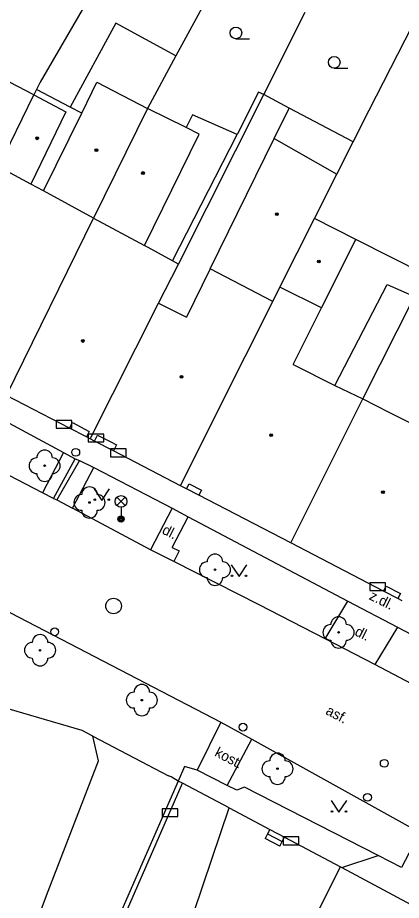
# Model space of a CAD drawing. Extents: x -596229 to -595156, y -1161237 to -1159376.
# Drawn here: x -595871.7 to -595847.2, y -1159828.8 to -1159772.3 of the extents above; entities that cross this region are included whole.
import ezdxf

# ---------------------------------------------------------------- set-up
doc = ezdxf.new("R2010")
doc.units = 0
for name, color, linetype in [('DOP - kresba z DSPS bez souradnic', 7, 'Continuous'), ('DOP - rozhrani ploch obecne', 7, 'Continuous'), ('Level 22', 7, 'Continuous'), ('Level 24', 7, 'Continuous'), ('Level 27', 7, 'Continuous'), ('Level 28', 7, 'Continuous'), ('Level 33', 7, 'Continuous'), ('Level 36', 7, 'Continuous'), ('Level 39', 7, 'Continuous'), ('Specificka linie pasportu komunikaci', 7, 'Continuous'), ('TM - budovy zdene_ betonove - NP', 7, 'Continuous'), ('TM - budovy zdene_ betonove - VP', 7, 'Continuous'), ('TM - chodniky - VP', 7, 'Continuous'), ('TM - komunikace - VP', 7, 'Continuous'), ('TM - letecke snimky - pomocna linie', 7, 'Continuous'), ('TM - plot zdeny_ ohradni zed - VP', 7, 'Continuous'), ('TM - podezdivka plotu - VP', 7, 'Continuous'), ('TM - popis povrchu', 7, 'Continuous'), ('TM - rozhrani mezi zpev. plochami mezi sebou - VP', 7, 'Continuous'), ('TM - schody - NP', 7, 'Continuous'), ('TM - vjezd na pozemek', 7, 'Continuous'), ('TM - vstup do budovy - zdene_ betonove  - shora neviditelny', 7, 'Continuous')]:
    doc.layers.add(name, color=color, linetype=linetype)

msp = doc.modelspace()

# ---------------------------------------------------------------- linework, layer by layer
at = {"layer": 'DOP - kresba z DSPS bez souradnic'}
for points in [[(-595856.32, -1159777.08), (-595857.69, -1159779.78)], [(-595855.98, -1159777.24), (-595856.32, -1159777.08)], [(-595854.36, -1159778.1), (-595855.98, -1159777.24)], [(-595860.54, -1159778.54), (-595860.94, -1159779.35)], [(-595857.69, -1159779.78), (-595860.54, -1159778.54)], [(-595855.31, -1159780.05), (-595854.36, -1159778.1)], [(-595850.26, -1159780.26), (-595854.36, -1159778.1)], [(-595861.82, -1159787.86), (-595857.69, -1159779.78)], [(-595851.44, -1159795.84), (-595848.09, -1159789.38)], [(-595848.09, -1159789.38), (-595846.34, -1159790.14)]]:
    msp.add_lwpolyline(points, dxfattribs=at)
at = {"layer": 'DOP - rozhrani ploch obecne'}
for points in [[(-595862.77, -1159763.5), (-595870.28, -1159776.44)], [(-595858.65, -1159769.31), (-595861.6, -1159774.75)], [(-595855.98, -1159777.24), (-595853.32, -1159771.96)], [(-595849.23, -1159778.24), (-595846.02, -1159771.94)], [(-595861.6, -1159774.75), (-595863.42, -1159778.12)], [(-595870.52, -1159776.91), (-595870.7, -1159777.26)], [(-595870.28, -1159776.44), (-595870.52, -1159776.91)], [(-595868.36, -1159778.05), (-595870.52, -1159776.91)], [(-595861.44, -1159788.07), (-595855.98, -1159777.24)], [(-595867.63, -1159778.43), (-595868.36, -1159778.05)], [(-595850.26, -1159780.26), (-595849.23, -1159778.24)], [(-595851.31, -1159782.33), (-595850.26, -1159780.26)], [(-595845.65, -1159788.75), (-595850.08, -1159786.5)], [(-595849.63, -1159796.7), (-595846.34, -1159790.14)]]:
    msp.add_lwpolyline(points, dxfattribs=at)
at = {"layer": 'Level 22'}
for centre in [(-595870, -1159800.97), (-595867.13, -1159803.32), (-595859.1, -1159807.62), (-595851.19, -1159811.63), (-595870.29, -1159812.77), (-595863.78, -1159815.96), (-595855.1, -1159820.35)]:
    msp.add_circle(centre, 0.05, dxfattribs=at)
for centre, start, end in [((-595870, -1159800.47), 0, 180), ((-595870.5, -1159800.97), 90, 270), ((-595869.5, -1159800.97), 270, 90), ((-595870, -1159801.47), 180, 0), ((-595867.13, -1159802.82), 0, 180), ((-595867.63, -1159803.32), 90, 270), ((-595866.63, -1159803.32), 270, 90), ((-595867.13, -1159803.82), 180, 0), ((-595859.1, -1159807.12), 0, 180), ((-595859.6, -1159807.62), 90, 270), ((-595858.6, -1159807.62), 270, 90), ((-595859.1, -1159808.12), 180, 0), ((-595851.19, -1159811.13), 0, 180), ((-595851.69, -1159811.63), 90, 270), ((-595850.69, -1159811.63), 270, 90), ((-595870.29, -1159812.27), 0, 180), ((-595870.79, -1159812.77), 90, 270), ((-595869.79, -1159812.77), 270, 90), ((-595851.19, -1159812.13), 180, 0), ((-595870.29, -1159813.27), 180, 0), ((-595863.78, -1159815.46), 0, 180), ((-595864.28, -1159815.96), 90, 270), ((-595863.28, -1159815.96), 270, 90), ((-595863.78, -1159816.46), 180, 0), ((-595855.6, -1159820.35), 90, 270), ((-595855.1, -1159819.85), 0, 180), ((-595854.6, -1159820.35), 270, 90), ((-595855.1, -1159820.85), 180, 0)]:
    msp.add_arc(centre, 0.5, start, end, dxfattribs=at)
at = {"layer": 'Level 24'}
for points in [[(-595869.267, -1159798.578), (-595868.267, -1159798.578), (-595868.267, -1159798.078), (-595869.267, -1159798.078)], [(-595867.208, -1159799.449), (-595866.208, -1159799.449), (-595866.208, -1159798.949), (-595867.208, -1159798.949)], [(-595865.777, -1159800.398), (-595864.777, -1159800.398), (-595864.777, -1159799.898), (-595865.777, -1159799.898)], [(-595849.187, -1159808.958), (-595848.187, -1159808.958), (-595848.187, -1159808.458), (-595849.187, -1159808.458)], [(-595862.477, -1159823.408), (-595861.477, -1159823.408), (-595861.477, -1159822.908), (-595862.477, -1159822.908)], [(-595854.737, -1159825.208), (-595853.737, -1159825.208), (-595853.737, -1159824.708), (-595854.737, -1159824.708)]]:
    msp.add_lwpolyline(points, close=True, dxfattribs=at)
at = {"layer": 'Level 27'}
msp.add_circle((-595865.59, -1159809.94), 0.5, dxfattribs=at)
at = {"layer": 'Level 28'}
for centre in [(-595868.01, -1159800.11), (-595869.36, -1159811.59), (-595857.31, -1159817.69), (-595848.27, -1159820), (-595849.34, -1159822.18)]:
    msp.add_circle(centre, 0.25, dxfattribs=at)
at = {"layer": 'Level 33'}
for p, q in [((-595865.375, -1159803.52), (-595864.845, -1159802.99)), ((-595865.375, -1159802.99), (-595864.845, -1159803.52)), ((-595865.11, -1159803.63), (-595865.11, -1159804.38))]:
    msp.add_line(p, q, dxfattribs=at)
for centre, radius in [((-595865.11, -1159803.255), 0.375), ((-595865.11, -1159804.38), 0.2), ((-595865.11, -1159804.38), 0.145), ((-595865.11, -1159804.38), 0.0876)]:
    msp.add_circle(centre, radius, dxfattribs=at)
at = {"layer": 'Level 36'}
for p, q in [((-595857.76, -1159773.665), (-595856.885, -1159773.665)), ((-595851.47, -1159775.545), (-595850.595, -1159775.545))]:
    msp.add_line(p, q, dxfattribs=at)
for points in [[(-595866.84, -1159802.44), (-595866.34, -1159803.19), (-595865.84, -1159802.44)], [(-595858.06, -1159807.31), (-595857.56, -1159808.06), (-595857.06, -1159807.31)], [(-595851.67, -1159822.38), (-595851.17, -1159823.13), (-595850.67, -1159822.38)]]:
    msp.add_lwpolyline(points, dxfattribs=at)
for centre, radius in [((-595857.76, -1159773.29), 0.375), ((-595851.47, -1159775.17), 0.375), ((-595866.79, -1159803.14), 0.05), ((-595865.891, -1159803.14), 0.05), ((-595858.01, -1159808.01), 0.05), ((-595857.111, -1159808.01), 0.05), ((-595851.62, -1159823.08), 0.05), ((-595850.721, -1159823.08), 0.05)]:
    msp.add_circle(centre, radius, dxfattribs=at)
at = {"layer": 'Level 39'}
for centre, radius in [((-595870.48, -1159780.03), 0.09), ((-595870.48, -1159780.03), 0.0398), ((-595866.69, -1159780.79), 0.09), ((-595866.69, -1159780.79), 0.0398), ((-595863.71, -1159782.25), 0.09), ((-595863.71, -1159782.25), 0.0398), ((-595855.14, -1159784.88), 0.09), ((-595855.14, -1159784.88), 0.0398), ((-595852.45, -1159787.91), 0.09), ((-595852.45, -1159787.91), 0.0398), ((-595867.56, -1159792.99), 0.09), ((-595867.56, -1159792.99), 0.0398), ((-595861.24, -1159795.28), 0.09), ((-595861.24, -1159795.28), 0.0398), ((-595855.5, -1159799.02), 0.09), ((-595855.5, -1159799.02), 0.0398), ((-595848.35, -1159802.66), 0.09), ((-595848.35, -1159802.66), 0.0398)]:
    msp.add_circle(centre, radius, dxfattribs=at)
at = {"layer": 'Specificka linie pasportu komunikaci'}
for points in [[(-595866.91, -1159818.26), (-595867.59, -1159817.9), (-595874.18, -1159815.99), (-595888.34, -1159812.5), (-595890.16, -1159812.33), (-595892.03, -1159812.71), (-595893.13, -1159813.17), (-595894.46, -1159814.27), (-595895.49, -1159815.6), (-595895.94, -1159816.85), (-595896.17, -1159818.9), (-595895.03, -1159825.2)], [(-595869.87, -1159828.46), (-595866.55, -1159819.85), (-595866.91, -1159818.26)], [(-595866.91, -1159818.26), (-595862.07, -1159820.81)], [(-595861.45, -1159821.14), (-595861.9, -1159820.87), (-595862.07, -1159820.81)], [(-595850.98, -1159826.67), (-595848.66, -1159825.9)], [(-595874.07, -1159839.55), (-595869.87, -1159828.46)]]:
    msp.add_lwpolyline(points, dxfattribs=at)
at = {"layer": 'TM - budovy zdene_ betonove - NP'}
for points in [[(-595868.41, -1159798.56), (-595868.21, -1159798.2)], [(-595867.14, -1159798.78), (-595867.32, -1159799.12)], [(-595866.81, -1159799.39), (-595866.61, -1159799.01)], [(-595865.81, -1159799.43), (-595865.4, -1159799.64)], [(-595865.4, -1159799.64), (-595865.6, -1159800.02)], [(-595860.92, -1159802.45), (-595860.75, -1159802.12)], [(-595859.96, -1159802.53), (-595860.13, -1159802.86)], [(-595848.31, -1159808.99), (-595848.14, -1159808.68)], [(-595847.23, -1159809.14), (-595847.4, -1159809.46)], [(-595855.58, -1159824.23), (-595855.73, -1159824.52)], [(-595855.73, -1159824.52), (-595855.88, -1159824.81)], [(-595854.81, -1159825.01), (-595854.65, -1159824.72)], [(-595854.96, -1159825.3), (-595854.81, -1159825.01)]]:
    msp.add_lwpolyline(points, dxfattribs=at)
at = {"layer": 'TM - budovy zdene_ betonove - VP'}
for points in [[(-595870.7, -1159777.26), (-595872.73, -1159776.19)], [(-595867.63, -1159778.43), (-595866.65, -1159776.43)], [(-595866.65, -1159776.43), (-595863.42, -1159778.12)], [(-595872.95, -1159781.85), (-595870.7, -1159777.26)], [(-595870.7, -1159777.26), (-595868.65, -1159778.34)], [(-595868.65, -1159778.34), (-595870.89, -1159782.97)], [(-595870.08, -1159783.4), (-595867.63, -1159778.43)], [(-595863.42, -1159778.12), (-595866.88, -1159785.13)], [(-595860.94, -1159779.35), (-595863.42, -1159778.12)], [(-595863.62, -1159786.89), (-595860.11, -1159779.76)], [(-595860.11, -1159779.76), (-595860.94, -1159779.35)], [(-595859.41, -1159788.38), (-595855.31, -1159780.05)], [(-595855.31, -1159780.05), (-595851.31, -1159782.33)], [(-595870.89, -1159782.97), (-595872.95, -1159781.85)], [(-595852.74, -1159785.15), (-595851.31, -1159782.33)], [(-595870.08, -1159783.4), (-595870.89, -1159782.97)], [(-595866.88, -1159785.13), (-595870.08, -1159783.4)], [(-595872.45, -1159796.47), (-595866.88, -1159785.13)], [(-595866.88, -1159785.13), (-595863.62, -1159786.89)], [(-595854.94, -1159789.55), (-595852.74, -1159785.15)], [(-595850.08, -1159786.5), (-595852.74, -1159785.15)], [(-595852.28, -1159790.88), (-595850.08, -1159786.5)], [(-595861.82, -1159787.86), (-595863.62, -1159786.89)], [(-595862.71, -1159790.58), (-595861.44, -1159788.07)], [(-595861.44, -1159788.07), (-595861.82, -1159787.86)], [(-595859.41, -1159788.38), (-595860.93, -1159791.47)], [(-595855.4, -1159790.46), (-595859.41, -1159788.38)], [(-595855.4, -1159790.46), (-595854.94, -1159789.55)], [(-595852.28, -1159790.88), (-595854.94, -1159789.55)], [(-595858.93, -1159797.51), (-595855.4, -1159790.46)], [(-595867.08, -1159799.25), (-595862.71, -1159790.58)], [(-595862.71, -1159790.58), (-595860.93, -1159791.47)], [(-595854.09, -1159794.5), (-595852.28, -1159790.88)], [(-595854.09, -1159794.5), (-595851.44, -1159795.84)], [(-595851.44, -1159795.84), (-595849.63, -1159796.7)], [(-595868.41, -1159798.56), (-595872.45, -1159796.47)], [(-595854.25, -1159805.91), (-595849.63, -1159796.7)], [(-595849.63, -1159796.7), (-595847.97, -1159797.54)], [(-595861.3, -1159802.25), (-595858.93, -1159797.51)], [(-595847.97, -1159797.54), (-595846.4, -1159798.34)], [(-595867.32, -1159799.12), (-595868.41, -1159798.56)], [(-595867.08, -1159799.25), (-595867.32, -1159799.12)], [(-595866.81, -1159799.39), (-595867.08, -1159799.25)], [(-595865.6, -1159800.02), (-595866.81, -1159799.39)], [(-595861.3, -1159802.25), (-595865.6, -1159800.02)], [(-595860.92, -1159802.45), (-595861.3, -1159802.25)], [(-595860.13, -1159802.86), (-595860.92, -1159802.45)], [(-595854.25, -1159805.91), (-595860.13, -1159802.86)], [(-595848.31, -1159808.99), (-595854.25, -1159805.91)], [(-595847.4, -1159809.46), (-595848.31, -1159808.99)], [(-595847.12, -1159809.61), (-595847.4, -1159809.46)], [(-595861.55, -1159832.75), (-595858.2, -1159822.84)], [(-595858.2, -1159822.84), (-595855.58, -1159824.23)], [(-595855.58, -1159824.23), (-595854.65, -1159824.72)], [(-595854.65, -1159824.72), (-595851.06, -1159826.63)], [(-595855.63, -1159835.73), (-595851.06, -1159826.63)], [(-595851.06, -1159826.63), (-595850.98, -1159826.67)], [(-595850.98, -1159826.67), (-595846.25, -1159829.19)]]:
    msp.add_lwpolyline(points, dxfattribs=at)
at = {"layer": 'TM - chodniky - VP'}
for points in [[(-595873.64, -1159797.52), (-595868.8, -1159800.13)], [(-595868.8, -1159800.13), (-595870.13, -1159802.7)], [(-595869.44, -1159803.06), (-595868.05, -1159800.52)], [(-595867.76, -1159800.64), (-595869.22, -1159803.16)], [(-595868.05, -1159800.52), (-595867.76, -1159800.64)], [(-595868.21, -1159803.69), (-595866.86, -1159801.09)], [(-595866.86, -1159801.09), (-595861.84, -1159803.69)], [(-595861.84, -1159803.69), (-595863.22, -1159806.35)], [(-595861.84, -1159806.19), (-595860.81, -1159804.23)], [(-595860.81, -1159804.23), (-595850.6, -1159809.64)], [(-595861.84, -1159806.19), (-595861.39, -1159806.42), (-595861.74, -1159807.1)], [(-595852.05, -1159812.04), (-595850.6, -1159809.64)], [(-595847.42, -1159811.3), (-595848.88, -1159813.69)], [(-595847.42, -1159811.3), (-595842.45, -1159813.89)], [(-595858.73, -1159817.37), (-595860.25, -1159820.44)], [(-595858.31, -1159821.41), (-595856.74, -1159818.46)], [(-595861.04, -1159820.2), (-595861.45, -1159821.14)], [(-595860.25, -1159820.44), (-595861.04, -1159820.2)], [(-595848.66, -1159825.9), (-595857.22, -1159821.52), (-595857.7, -1159821.72), (-595858.31, -1159821.41)], [(-595845.99, -1159824.42), (-595847.16, -1159826.67), (-595848.66, -1159825.9)]]:
    msp.add_lwpolyline(points, dxfattribs=at)
at = {"layer": 'TM - komunikace - VP'}
for points in [[(-595870.13, -1159802.7), (-595874.92, -1159800.23)], [(-595869.44, -1159803.06), (-595870.13, -1159802.7)], [(-595869.44, -1159803.06), (-595869.22, -1159803.16)], [(-595869.22, -1159803.16), (-595868.21, -1159803.69)], [(-595863.22, -1159806.35), (-595868.21, -1159803.69)], [(-595861.74, -1159807.1), (-595863.22, -1159806.35)], [(-595856.28, -1159809.86), (-595861.74, -1159807.1)], [(-595877.58, -1159807.58), (-595858.73, -1159817.37)], [(-595852.05, -1159812.04), (-595856.28, -1159809.86)], [(-595848.88, -1159813.69), (-595852.05, -1159812.04)], [(-595843.73, -1159816.38), (-595848.88, -1159813.69)], [(-595858.73, -1159817.37), (-595856.74, -1159818.46)], [(-595856.74, -1159818.46), (-595845.99, -1159824.42)]]:
    msp.add_lwpolyline(points, dxfattribs=at)
at = {"layer": 'TM - letecke snimky - pomocna linie'}
msp.add_lwpolyline([(-595861.6, -1159774.75), (-595865.44, -1159772.67), (-595868.36, -1159778.05)], dxfattribs=at)
at = {"layer": 'TM - plot zdeny_ ohradni zed - VP'}
msp.add_lwpolyline([(-595867.85, -1159836.94), (-595865.22, -1159830.49), (-595861.18, -1159821.28)], dxfattribs=at)
at = {"layer": 'TM - podezdivka plotu - VP'}
for points in [[(-595861.45, -1159821.14), (-595865.5, -1159830.4), (-595869.56, -1159840.41), (-595871.63, -1159847.33), (-595871.34, -1159847.42)], [(-595861.18, -1159821.28), (-595861.45, -1159821.14)]]:
    msp.add_lwpolyline(points, dxfattribs=at)
at = {"layer": 'TM - rozhrani mezi zpev. plochami mezi sebou - VP'}
for points in [[(-595868.8, -1159800.13), (-595868.05, -1159800.52)], [(-595867.76, -1159800.64), (-595866.86, -1159801.09)], [(-595861.84, -1159803.69), (-595860.81, -1159804.23)], [(-595850.6, -1159809.64), (-595847.42, -1159811.3)], [(-595858.31, -1159821.41), (-595860.25, -1159820.44)]]:
    msp.add_lwpolyline(points, dxfattribs=at)
at = {"layer": 'TM - schody - NP'}
msp.add_lwpolyline([(-595855.73, -1159824.52), (-595854.81, -1159825.01)], dxfattribs=at)
at = {"layer": 'TM - vjezd na pozemek'}
msp.add_lwpolyline([(-595858.2, -1159822.84), (-595861.18, -1159821.28)], dxfattribs=at)
at = {"layer": 'TM - vstup do budovy - zdene_ betonove  - shora neviditelny'}
for points in [[(-595868.21, -1159798.2), (-595867.14, -1159798.78)], [(-595866.61, -1159799.01), (-595865.81, -1159799.43)], [(-595860.75, -1159802.12), (-595859.96, -1159802.53)], [(-595848.14, -1159808.68), (-595847.23, -1159809.14)], [(-595854.96, -1159825.3), (-595855.88, -1159824.81)]]:
    msp.add_lwpolyline(points, dxfattribs=at)

# ---------------------------------------------------------------- texts
at = {"layer": 'TM - popis povrchu'}
for s, rotation, p in [('dl.', 333, (-595862.54, -1159805.28)), ('z.dl.', 333.38, (-595849.29, -1159809.49)), ('dl.', 333, (-595850.21, -1159811.78)), ('asf.', 332.1027, (-595852.07, -1159816.83)), ('kost.', 332.1838, (-595859.17, -1159819.5))]:
    msp.add_text(s, height=0.65, rotation=rotation, dxfattribs=at).set_placement(p)

doc.saveas('drawing.dxf')
